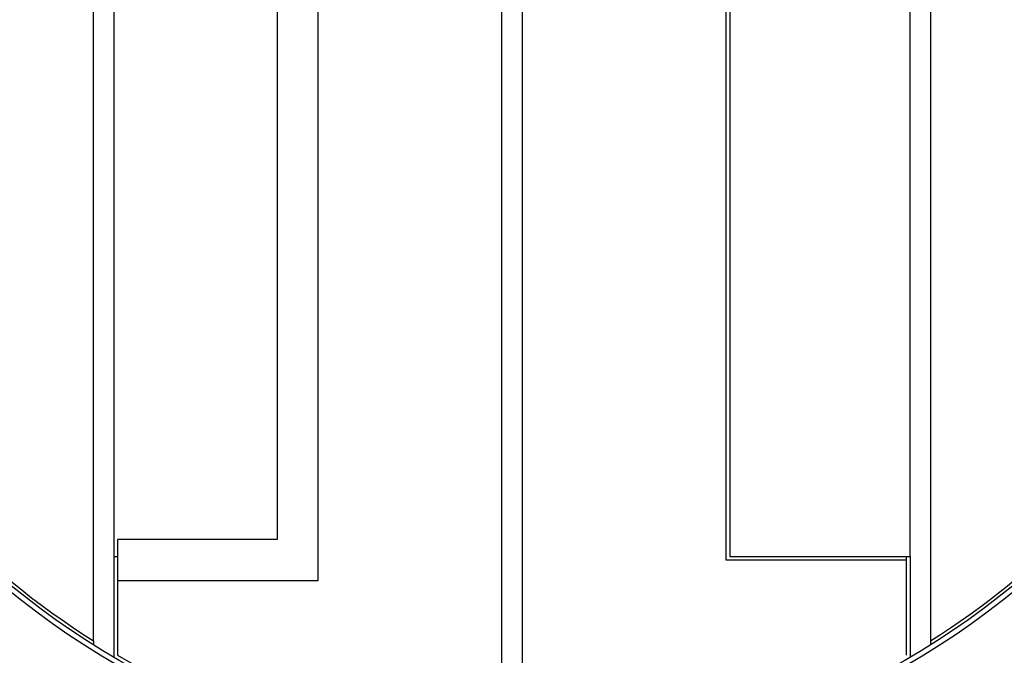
# Model space of a CAD drawing. Header units: inches. Extents: x 5 to 1128, y -85 to 748.
# Tile 608 of 656: x 490 to 526, y 597 to 620. Entities that reach past the tile are written whole.
import ezdxf

# ---------------------------------------------------------------- set-up
doc = ezdxf.new("R2010")
doc.units = ezdxf.units.IN
doc.header["$LTSCALE"] = 32
doc.header["$MEASUREMENT"] = 0
doc.layers.add('Visible (ANSI)', color=7, linetype='Continuous', lineweight=30)

msp = doc.modelspace()

# ---------------------------------------------------------------- linework, layer by layer
at = {"layer": 'Visible (ANSI)'}
for p, q in [((507.46813, 593.19221), (507.46813, 650.93734)), ((508.21813, 650.93734), (508.21813, 593.19221)), ((492.46813, 597.62352), (492.46813, 646.50604)), ((523.21813, 646.50604), (523.21813, 597.62352)), ((500.71813, 599.84448), (500.71813, 644.28507)), ((493.21813, 643.41007), (493.21813, 600.71948)), ((515.71813, 600.59448), (515.71813, 643.53507)), ((515.84313, 643.41007), (515.84313, 600.71948)), ((522.46813, 600.71948), (522.46813, 643.41007)), ((499.21813, 642.78507), (499.21813, 601.34448)), ((493.34313, 601.34448), (493.34313, 599.84448)), ((499.21813, 601.34448), (493.34313, 601.34448)), ((493.21813, 600.71948), (493.34313, 600.71948)), ((493.21813, 600.71948), (493.21813, 597.02263)), ((522.34313, 600.59448), (515.71813, 600.59448)), ((515.84313, 600.71948), (522.46813, 600.71948)), ((522.34313, 600.59448), (522.34313, 600.71948)), ((522.34313, 597.09448), (522.34313, 600.59448)), ((522.46813, 600.71948), (522.46813, 597.02263)), ((493.34313, 599.84448), (493.34313, 597.09448)), ((493.34313, 599.84448), (500.71813, 599.84448)), ((492.46813, 597.62352), (492.46813, 597.47597)), ((523.21813, 597.62352), (523.21813, 597.47597))]:
    msp.add_line(p, q, dxfattribs=at)
for radius in [31.75, 29.1875, 29]:
    msp.add_circle((507.84313, 622.06478), radius, dxfattribs=at)
for start, end in [(122.172328, 237.827672), (302.172328, 356.75), (239.856694, 269.255878)]:
    msp.add_arc((507.84313, 622.06478), 28.875, start, end, dxfattribs=at)

doc.saveas('drawing.dxf')
